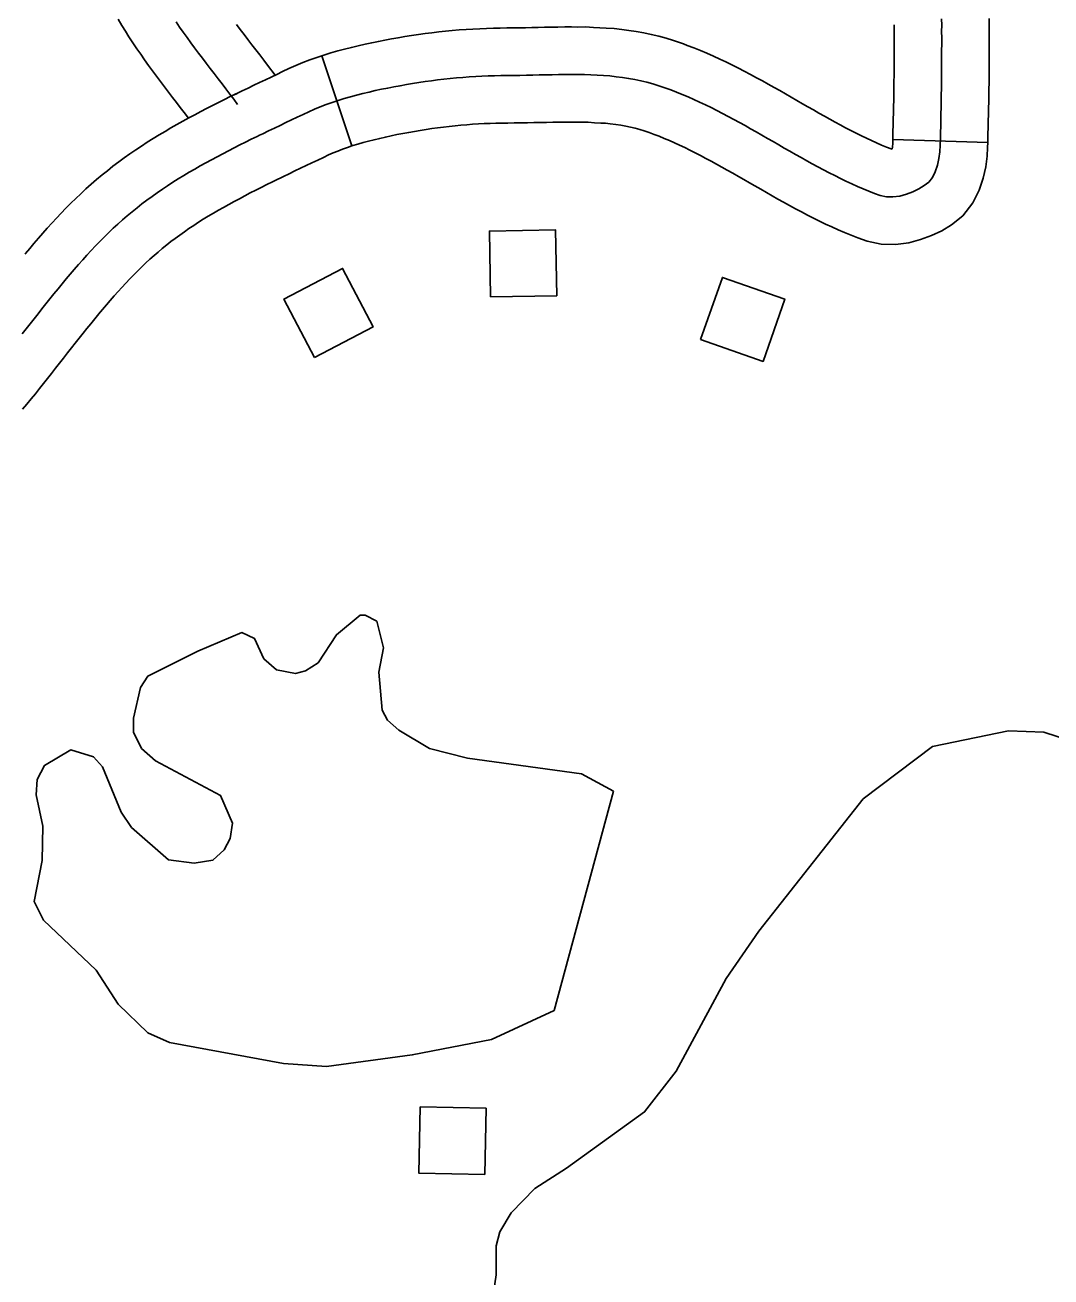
# Model space of a CAD drawing. Extents: x -19 to 366, y -4 to 359.
# Drawn here: x 138.6191 to 138.9258, y 196.2978 to 196.672 of the extents above; entities that cross this region are included whole.
import ezdxf

# ---------------------------------------------------------------- set-up
doc = ezdxf.new("R2010")
doc.units = 0
for name, color, linetype in [('21', 7, 'Continuous'), ('R_ROW', 7, 'Continuous'), ('R_Temp Easement', 7, 'Continuous'), ('Sheet Fence', 7, 'Continuous')]:
    doc.layers.add(name, color=color, linetype=linetype)

msp = doc.modelspace()

# ---------------------------------------------------------------- linework, layer by layer
at = {"layer": '21'}
for points in [[(138.75828, 196.59071), (138.75794, 196.61042), (138.77771, 196.61077), (138.77805, 196.59106)], [(138.70562, 196.57263), (138.6965, 196.5901), (138.71402, 196.59926), (138.72315, 196.58178)], [(138.82109, 196.57797), (138.82759, 196.59658), (138.84626, 196.59007), (138.83976, 196.57146)], [(138.75654, 196.32841), (138.73683, 196.32883), (138.73725, 196.3486), (138.75696, 196.34818)]]:
    msp.add_lwpolyline(points, close=True, dxfattribs=at)
at = {"layer": 'R_ROW'}
for p, q in [((138.81595, 196.66635), (138.81595, 196.66635)), ((138.71677, 196.63585), (138.70783, 196.66281)), ((138.87856, 196.63778), (138.90695, 196.63685))]:
    msp.add_line(p, q, dxfattribs=at)
for points in [[(138.66794, 196.64416), (138.66669, 196.64582), (138.66552, 196.64734), (138.66435, 196.64888), (138.66321, 196.65036), (138.66198, 196.65195), (138.66078, 196.65355), (138.65961, 196.65509), (138.6584, 196.6567), (138.65721, 196.65832), (138.65602, 196.65995), (138.65482, 196.66163), (138.65367, 196.66327), (138.65252, 196.66492), (138.65136, 196.66664), (138.65017, 196.66844), (138.64908, 196.67019), (138.64802, 196.67189), (138.64691, 196.67373)], [(138.68262, 196.64829), (138.68149, 196.64983), (138.68033, 196.65137), (138.67914, 196.6529), (138.67798, 196.65444), (138.6768, 196.65597), (138.67564, 196.6575), (138.67446, 196.65903), (138.67328, 196.66057), (138.67212, 196.6621), (138.67096, 196.66364), (138.6698, 196.66518), (138.66866, 196.66673), (138.66753, 196.66828), (138.66641, 196.66983), (138.66532, 196.67139), (138.66424, 196.67296)], [(138.6823, 196.67219), (138.68346, 196.67066), (138.68457, 196.66919), (138.68571, 196.66771), (138.68693, 196.66613), (138.68809, 196.6646), (138.68927, 196.66306), (138.69044, 196.66152), (138.69162, 196.65998), (138.69385, 196.65702), (138.6927, 196.65647), (138.69096, 196.65565), (138.68924, 196.65483), (138.68749, 196.65399), (138.68577, 196.65316), (138.68403, 196.65233), (138.68301, 196.65183), (138.68047, 196.6506), (138.67873, 196.64973), (138.67696, 196.64886), (138.67516, 196.64795), (138.67339, 196.64704), (138.67163, 196.64612), (138.66983, 196.64518), (138.66805, 196.64422), (138.66794, 196.64416)], [(138.70783, 196.66281), (138.70839, 196.663), (138.71048, 196.66365), (138.71257, 196.66425), (138.71465, 196.66481), (138.7167, 196.66532), (138.71874, 196.66581), (138.72076, 196.66626), (138.72275, 196.66669), (138.72474, 196.6671), (138.72671, 196.66748), (138.72868, 196.66785), (138.73065, 196.66821), (138.73266, 196.66855), (138.73468, 196.66887), (138.7367, 196.66917), (138.73871, 196.66945), (138.74073, 196.6697), (138.74278, 196.66994), (138.74481, 196.67016), (138.74685, 196.67036), (138.74892, 196.67053), (138.75096, 196.67068), (138.75299, 196.67081), (138.75505, 196.67092), (138.7571, 196.67101), (138.75914, 196.67107), (138.76119, 196.67111), (138.76317, 196.67113), (138.76505, 196.67114), (138.76685, 196.67117), (138.76871, 196.6712), (138.77061, 196.67124), (138.77251, 196.67128), (138.77445, 196.67133), (138.77644, 196.67136), (138.77842, 196.6714), (138.78046, 196.67142), (138.7825, 196.67142), (138.78441, 196.67141), (138.78668, 196.67142), (138.78904, 196.67129), (138.79095, 196.67119), (138.79285, 196.67108), (138.7952, 196.67095), (138.79755, 196.67066), (138.79963, 196.6704), (138.80184, 196.67007), (138.8041, 196.66967), (138.80634, 196.6692), (138.80855, 196.66867), (138.81083, 196.66805), (138.81302, 196.66737), (138.8151, 196.66666), (138.81595, 196.66635)], [(138.86456, 196.62534), (138.86627, 196.62455), (138.86795, 196.62379), (138.86965, 196.62305), (138.87136, 196.62235), (138.87308, 196.62168), (138.87481, 196.62104), (138.87664, 196.62067), (138.87859, 196.62064), (138.88061, 196.6209), (138.88261, 196.62142), (138.88456, 196.62214), (138.88638, 196.62302), (138.88798, 196.624), (138.88932, 196.62506), (138.89039, 196.62645), (138.89124, 196.62816), (138.8919, 196.63007), (138.89233, 196.63209), (138.8926, 196.63413), (138.89271, 196.63606), (138.89277, 196.63795), (138.89281, 196.63984), (138.89287, 196.64173), (138.89291, 196.64361), (138.89295, 196.6455), (138.89299, 196.64739), (138.89303, 196.64928), (138.89306, 196.65117), (138.89308, 196.65306), (138.89312, 196.65496), (138.89313, 196.65685), (138.89314, 196.65874), (138.89316, 196.66063), (138.89315, 196.66253), (138.89316, 196.66442), (138.89318, 196.66632), (138.89317, 196.66821), (138.89316, 196.67011), (138.89317, 196.672), (138.89316, 196.6739)], [(138.87856, 196.63778), (138.87857, 196.63833), (138.87861, 196.64021), (138.87867, 196.6421), (138.87871, 196.6439), (138.87875, 196.64579), (138.87879, 196.64768), (138.87882, 196.64957), (138.87886, 196.65137), (138.87887, 196.65326), (138.87891, 196.65515), (138.87893, 196.65696), (138.87894, 196.65885), (138.87895, 196.66065), (138.87894, 196.66255), (138.87896, 196.66453), (138.87897, 196.66633), (138.87896, 196.66814), (138.87895, 196.67012), (138.87897, 196.67202)], [(138.90695, 196.63686), (138.90697, 196.63758), (138.90701, 196.63946), (138.90707, 196.64135), (138.90711, 196.64333), (138.90715, 196.64522), (138.90719, 196.64711), (138.90723, 196.649), (138.90727, 196.65098), (138.90728, 196.65287), (138.90732, 196.65476), (138.90733, 196.65674), (138.90735, 196.65864), (138.90736, 196.66062), (138.90735, 196.66251), (138.90737, 196.66432), (138.90738, 196.6663), (138.90737, 196.66828), (138.90736, 196.67009), (138.90738, 196.67198), (138.90737, 196.67397)], [(138.81595, 196.66635), (138.8171, 196.66593), (138.8191, 196.66517), (138.82103, 196.66438), (138.82297, 196.66358), (138.82494, 196.66271), (138.8268, 196.66185), (138.82867, 196.66097), (138.83058, 196.66003), (138.83238, 196.65912), (138.83416, 196.65821), (138.83599, 196.65725), (138.8378, 196.65627), (138.83956, 196.65531), (138.84133, 196.65433), (138.84304, 196.65336), (138.84473, 196.65241), (138.84648, 196.65142), (138.84816, 196.65045), (138.84985, 196.64948), (138.85155, 196.6485), (138.85316, 196.64757), (138.85481, 196.64663), (138.85645, 196.6457), (138.85809, 196.64478), (138.85973, 196.64385), (138.86128, 196.64299), (138.86284, 196.64215), (138.86445, 196.6413), (138.86602, 196.64048), (138.86758, 196.63968), (138.86915, 196.63891), (138.87065, 196.63818), (138.8722, 196.63746), (138.8737, 196.63678), (138.87518, 196.63614), (138.87665, 196.63553), (138.87811, 196.63496), (138.87817, 196.63494), (138.87835, 196.63499), (138.87839, 196.63501), (138.87845, 196.63546), (138.87852, 196.63669), (138.87856, 196.63778)], [(138.6191, 196.60356), (138.61921, 196.6037), (138.62051, 196.60524), (138.62175, 196.60672), (138.62311, 196.6083), (138.62442, 196.60978), (138.62574, 196.61129), (138.62716, 196.61284), (138.6285, 196.61428), (138.6299, 196.61577), (138.63132, 196.61724), (138.63279, 196.61872), (138.63427, 196.62016), (138.63573, 196.62157), (138.63729, 196.62301), (138.63882, 196.62439), (138.64047, 196.62582), (138.64213, 196.62719), (138.6437, 196.62847), (138.64535, 196.62977), (138.64709, 196.63108), (138.64877, 196.6323), (138.65046, 196.6335), (138.6522, 196.6347), (138.65392, 196.63584), (138.65565, 196.63696), (138.65743, 196.63808), (138.65919, 196.63915), (138.66094, 196.64021), (138.66272, 196.64124), (138.66449, 196.64225), (138.66629, 196.64325), (138.66805, 196.64422), (138.66983, 196.64518), (138.67163, 196.64612), (138.67339, 196.64704), (138.67516, 196.64795), (138.67696, 196.64886), (138.67873, 196.64973), (138.68047, 196.6506), (138.6823, 196.65149), (138.68301, 196.65183), (138.68403, 196.65233), (138.68577, 196.65316), (138.68749, 196.65399), (138.68924, 196.65483), (138.69096, 196.65565), (138.6927, 196.65647), (138.69437, 196.65727), (138.6961, 196.6581), (138.69796, 196.65898), (138.70001, 196.6599), (138.70215, 196.66078), (138.70424, 196.66157), (138.70631, 196.66231), (138.70783, 196.66281)], [(138.68917, 196.63904), (138.6902, 196.63953), (138.69193, 196.64036), (138.69363, 196.64119), (138.69536, 196.64201), (138.69707, 196.64283), (138.69879, 196.64364), (138.7005, 196.64446), (138.7022, 196.64527), (138.70391, 196.64608), (138.70561, 196.64685), (138.70737, 196.64757), (138.70915, 196.64824), (138.71093, 196.64888), (138.71274, 196.64947), (138.71454, 196.65004), (138.71637, 196.65056), (138.71823, 196.65106), (138.72009, 196.65153), (138.72194, 196.65197), (138.7238, 196.65239), (138.72566, 196.65279), (138.72752, 196.65317), (138.72938, 196.65353), (138.73124, 196.65388), (138.7331, 196.65422), (138.73496, 196.65453), (138.73683, 196.65483), (138.73871, 196.65511), (138.74058, 196.65536), (138.74246, 196.6556), (138.74435, 196.65583), (138.74624, 196.65603), (138.74813, 196.65621), (138.75004, 196.65637), (138.75193, 196.65651), (138.75383, 196.65663), (138.75572, 196.65673), (138.75761, 196.65681), (138.7595, 196.65687), (138.7614, 196.65691), (138.76329, 196.65693), (138.76518, 196.65694), (138.76708, 196.65696), (138.769, 196.657), (138.77091, 196.65704), (138.77283, 196.65708), (138.77475, 196.65712), (138.77669, 196.65716), (138.77861, 196.65719), (138.78055, 196.65721), (138.78247, 196.65722), (138.78441, 196.6572), (138.78633, 196.65722), (138.78825, 196.65711), (138.79015, 196.657), (138.79204, 196.65689), (138.79394, 196.65679), (138.79582, 196.65656), (138.7977, 196.65633), (138.79955, 196.65605), (138.80141, 196.65572), (138.80322, 196.65534), (138.80504, 196.65491), (138.80685, 196.65441), (138.80862, 196.65386), (138.81039, 196.65326), (138.81214, 196.65262), (138.81389, 196.65196), (138.81561, 196.65125), (138.81736, 196.65052), (138.81909, 196.64976), (138.8208, 196.64897), (138.82253, 196.64816), (138.82423, 196.64732), (138.82592, 196.64647), (138.82763, 196.64559), (138.82933, 196.6447), (138.83102, 196.64379), (138.8327, 196.64287), (138.83439, 196.64194), (138.83605, 196.64099), (138.83774, 196.64004), (138.83943, 196.63909), (138.84109, 196.63813), (138.84278, 196.63716), (138.84444, 196.6362), (138.8461, 196.63524), (138.84779, 196.63429), (138.84945, 196.63333), (138.85114, 196.63239), (138.8528, 196.63146), (138.85446, 196.63053), (138.85615, 196.62962), (138.85783, 196.62873), (138.85952, 196.62785), (138.8612, 196.627), (138.86288, 196.62616), (138.86456, 196.62534)], [(138.80621, 196.63967), (138.80568, 196.63986), (138.80422, 196.64035), (138.80287, 196.64078), (138.80152, 196.64114), (138.8001, 196.64148), (138.79872, 196.64177), (138.79727, 196.64203), (138.79576, 196.64225), (138.79409, 196.64246), (138.79269, 196.64263), (138.79124, 196.64271), (138.78934, 196.64282), (138.78745, 196.64293), (138.78598, 196.64301), (138.78441, 196.643), (138.78244, 196.64301), (138.78064, 196.64301), (138.77879, 196.64299), (138.77694, 196.64296), (138.77504, 196.64292), (138.77315, 196.64288), (138.77122, 196.64284), (138.76928, 196.6428), (138.76731, 196.64276), (138.76532, 196.64273), (138.76341, 196.64272), (138.7616, 196.6427), (138.75986, 196.64267), (138.75812, 196.64262), (138.75639, 196.64255), (138.75466, 196.64245), (138.75291, 196.64234), (138.75116, 196.64221), (138.74942, 196.64206), (138.74767, 196.64189), (138.74593, 196.64171), (138.74419, 196.64151), (138.74245, 196.64128), (138.74072, 196.64104), (138.73898, 196.64079), (138.73727, 196.64052), (138.73555, 196.64022), (138.73381, 196.63991), (138.73205, 196.63958), (138.7303, 196.63924), (138.72857, 196.63889), (138.72685, 196.63852), (138.72515, 196.63813), (138.72347, 196.63773), (138.72181, 196.63732), (138.72018, 196.63688), (138.71861, 196.63642), (138.71708, 196.63595), (138.71677, 196.63585)], [(138.61824, 196.5797), (138.61943, 196.58121), (138.62062, 196.58271), (138.62178, 196.58421), (138.62297, 196.58572), (138.62415, 196.58722), (138.62534, 196.58871), (138.62653, 196.5902), (138.62774, 196.59168), (138.62895, 196.59316), (138.63014, 196.59463), (138.63137, 196.59609), (138.63258, 196.59753), (138.63382, 196.59897), (138.63508, 196.60039), (138.63632, 196.60181), (138.6376, 196.6032), (138.63888, 196.60459), (138.64017, 196.60596), (138.64148, 196.60731), (138.64279, 196.60864), (138.64415, 196.60995), (138.64548, 196.61124), (138.64687, 196.61251), (138.64825, 196.61376), (138.64966, 196.61499), (138.65111, 196.61619), (138.65257, 196.61737), (138.65403, 196.61852), (138.65553, 196.61966), (138.65706, 196.62077), (138.65859, 196.62185), (138.66015, 196.62292), (138.66173, 196.62397), (138.66331, 196.625), (138.66491, 196.62601), (138.66654, 196.627), (138.66817, 196.62798), (138.66982, 196.62894), (138.67147, 196.62988), (138.67315, 196.63082), (138.67483, 196.63174), (138.67651, 196.63264), (138.67821, 196.63353), (138.67991, 196.63442), (138.68161, 196.63529), (138.68332, 196.63616), (138.68504, 196.63701), (138.68675, 196.63786), (138.68847, 196.6387), (138.68917, 196.63904)], [(138.90695, 196.63685), (138.9069, 196.63544), (138.90676, 196.63279), (138.90634, 196.62966), (138.90561, 196.62626), (138.90438, 196.62267), (138.90249, 196.61887), (138.89951, 196.61502), (138.89614, 196.61233), (138.89317, 196.61052), (138.89011, 196.60905), (138.88687, 196.60785), (138.88334, 196.60694), (138.87941, 196.60642), (138.87509, 196.60648), (138.8709, 196.60735), (138.86805, 196.60839), (138.86607, 196.60917), (138.86413, 196.60997), (138.8622, 196.6108), (138.86034, 196.61164), (138.85848, 196.6125), (138.85662, 196.61341), (138.85481, 196.61431), (138.85301, 196.61522), (138.85121, 196.61616), (138.84945, 196.6171), (138.84764, 196.61807), (138.84587, 196.61906), (138.84419, 196.62), (138.84245, 196.62097), (138.84077, 196.62194), (138.83905, 196.62291), (138.83733, 196.62391), (138.8357, 196.62485), (138.83402, 196.62581), (138.83237, 196.62676), (138.83075, 196.62768), (138.82906, 196.62863), (138.82745, 196.62954), (138.82585, 196.63043), (138.82424, 196.63131), (138.82268, 196.63215), (138.82109, 196.63298), (138.81946, 196.63382), (138.81789, 196.63462), (138.81639, 196.63535), (138.8148, 196.63609), (138.81325, 196.63682), (138.81176, 196.63747), (138.81019, 196.63812), (138.80868, 196.63874), (138.80717, 196.63932), (138.80621, 196.63967)], [(138.64107, 196.58555), (138.64224, 196.58694), (138.64341, 196.58834), (138.64453, 196.58964), (138.64574, 196.59101), (138.64689, 196.59232), (138.64804, 196.59357), (138.64927, 196.59489), (138.65044, 196.59615), (138.65164, 196.59737), (138.65279, 196.59855), (138.65402, 196.59974), (138.65523, 196.60091), (138.65644, 196.60202), (138.65768, 196.60314), (138.65885, 196.60416), (138.6601, 196.60519), (138.66144, 196.60628), (138.6627, 196.60727), (138.66397, 196.60823), (138.66535, 196.60923), (138.66673, 196.61021), (138.66809, 196.61114), (138.66953, 196.6121), (138.67097, 196.61304), (138.67239, 196.61393), (138.67389, 196.61484), (138.67539, 196.61575), (138.67691, 196.61663), (138.67846, 196.61751), (138.68001, 196.61838), (138.68161, 196.61925), (138.68318, 196.6201), (138.68479, 196.62094), (138.68643, 196.6218), (138.68807, 196.62264), (138.68968, 196.62345), (138.69136, 196.62429), (138.69303, 196.62512), (138.69465, 196.62591), (138.69534, 196.62624), (138.69637, 196.62674), (138.69809, 196.62756), (138.69978, 196.62838), (138.70149, 196.62919), (138.70317, 196.63), (138.70489, 196.63081), (138.70663, 196.63165), (138.70831, 196.63245), (138.70985, 196.63318), (138.71121, 196.63379), (138.71258, 196.63435), (138.71405, 196.63491), (138.71555, 196.63544), (138.71677, 196.63585)], [(138.61836, 196.55717), (138.61962, 196.55867), (138.6209, 196.56022), (138.62217, 196.56178), (138.62342, 196.56335), (138.62462, 196.56486), (138.62582, 196.56637), (138.62702, 196.56788), (138.62821, 196.5694), (138.6294, 196.57091), (138.63058, 196.57241), (138.63181, 196.57397), (138.63297, 196.57547), (138.63411, 196.57691), (138.63528, 196.57839), (138.63646, 196.57986), (138.63759, 196.58128), (138.63873, 196.58269), (138.63996, 196.58419), (138.64115, 196.58566)]]:
    msp.add_lwpolyline(points, dxfattribs=at)
at = {"layer": 'R_Temp Easement'}
for points in [[(138.79506, 196.44298), (138.78552, 196.44813), (138.75143, 196.45286), (138.74005, 196.4557), (138.73088, 196.46124), (138.72743, 196.46421), (138.72586, 196.46722), (138.72491, 196.47859), (138.72629, 196.48582), (138.72427, 196.49376), (138.72083, 196.4956), (138.71932, 196.49557), (138.71224, 196.48976), (138.70672, 196.48132), (138.70299, 196.47898), (138.69998, 196.47817), (138.69429, 196.47921), (138.69045, 196.48256), (138.6877, 196.48858), (138.68389, 196.49041), (138.67077, 196.48488), (138.65578, 196.47741), (138.65358, 196.47396), (138.65147, 196.46482), (138.65154, 196.46064), (138.65389, 196.45575), (138.65812, 196.45203), (138.67757, 196.44173), (138.68111, 196.43345), (138.68044, 196.42888), (138.67861, 196.42544), (138.67526, 196.42234), (138.66961, 196.42149), (138.66203, 196.4225), (138.65091, 196.43217), (138.6478, 196.43667), (138.64228, 196.45024), (138.63958, 196.45323), (138.63274, 196.45539), (138.62489, 196.4507), (138.62269, 196.44649), (138.6224, 196.44193), (138.62445, 196.43248), (138.62425, 196.42223), (138.62182, 196.41005), (138.62456, 196.4044), (138.64032, 196.38949), (138.64692, 196.37936), (138.65576, 196.37078), (138.66224, 196.36786), (138.69635, 196.36161), (138.70921, 196.36069), (138.73485, 196.36416), (138.75857, 196.36874), (138.77731, 196.37741)], [(138.93166, 196.45802), (138.92371, 196.46065), (138.91312, 196.46098), (138.89045, 196.45633), (138.86972, 196.44069), (138.83852, 196.40112), (138.82875, 196.38704), (138.81375, 196.35929), (138.80435, 196.34711), (138.78099, 196.33033), (138.77156, 196.32422), (138.76441, 196.31698), (138.76103, 196.31128), (138.75992, 196.3071), (138.75996, 196.29838), (138.75482, 196.26384)], [(138.77731, 196.37741), (138.79506, 196.44298)]]:
    msp.add_lwpolyline(points, dxfattribs=at)
at = {"layer": 'Sheet Fence'}
for points in [[(146.77834, 1.69699), (146.57878, 10.31313), (146.37852, 18.92942), (146.17757, 27.54584), (145.97591, 36.16241), (145.77356, 44.77911), (145.57052, 53.39596), (145.36679, 62.01295), (145.16236, 70.63008), (144.95724, 79.24735), (144.75142, 87.86477), (144.54492, 96.48232), (144.33773, 105.10002), (144.12986, 113.71787), (143.92129, 122.33585), (143.71204, 130.95398), (143.5021, 139.57225), (143.29148, 148.19067), (143.08018, 156.80923), (142.8682, 165.42794), (142.65553, 174.04679), (142.44218, 182.66579), (142.22816, 191.28493), (142.01345, 199.90421), (141.79807, 208.52365), (141.58202, 217.14322), (141.36528, 225.76295), (141.14788, 234.38282), (140.9298, 243.00284), (140.71105, 251.623), (140.49162, 260.24332), (140.27153, 268.86377), (140.05077, 277.48438), (139.82934, 286.10514), (139.60724, 294.72604), (139.38447, 303.34709), (139.16105, 311.96829), (138.93695, 320.58964), (138.7122, 329.21114), (138.48678, 337.83278), (138.2607, 346.45458)], [(139.44064, 1.53154), (139.25106, 10.14733), (139.06082, 18.76327), (138.86992, 27.37935), (138.67836, 35.99557), (138.48613, 44.61194), (138.29325, 53.22845), (138.09971, 61.84511), (137.9055, 70.46191), (137.71065, 79.07885), (137.51513, 87.69595), (137.31896, 96.31318), (137.12214, 104.93057), (136.92466, 113.54809), (136.72653, 122.16577), (136.52775, 130.78359), (136.32832, 139.40156), (136.12824, 148.01968), (135.9275, 156.63794), (135.72612, 165.25636), (135.5241, 173.87492), (135.32143, 182.49362), (135.11811, 191.11248), (134.91415, 199.73149), (134.70954, 208.35064), (134.50429, 216.96995), (134.2984, 225.5894), (134.09187, 234.209), (133.8847, 242.82876), (133.6769, 251.44866), (133.46845, 260.06872), (133.25937, 268.68892), (133.04965, 277.30928), (132.8393, 285.92978), (132.62831, 294.55044), (132.41669, 303.17125), (132.20444, 311.79221), (131.99156, 320.41333), (131.77805, 329.0346), (131.56391, 337.65601), (131.34914, 346.27759)], [(0, 189.51617), (7.11214, 189.52059), (14.22427, 189.53386), (21.33637, 189.55597), (28.44845, 189.58693), (35.56048, 189.62672), (42.67245, 189.67537), (49.78436, 189.73285), (56.89619, 189.79918), (64.00793, 189.87436), (71.11958, 189.95838), (78.23111, 190.05124), (85.34253, 190.15294), (92.45381, 190.26349), (99.56495, 190.38288), (106.67593, 190.51112), (113.78675, 190.6482), (120.89739, 190.79412), (128.00785, 190.94888), (135.11811, 191.11248), (142.22816, 191.28493), (149.33799, 191.46621), (156.44759, 191.65634), (163.55694, 191.85531), (170.66605, 192.06312), (177.77489, 192.27977), (184.88345, 192.50526), (191.99173, 192.73959), (199.09971, 192.98276), (206.20739, 193.23477), (213.31474, 193.49561), (220.42177, 193.7653), (227.52845, 194.04382), (234.63479, 194.33118), (241.74076, 194.62738), (248.84635, 194.93241), (255.95157, 195.24628), (263.05638, 195.56898), (270.16079, 195.90052), (277.26478, 196.24089), (284.36834, 196.5901), (291.47147, 196.94814), (298.57414, 197.31501), (305.67635, 197.69072), (312.77809, 198.07525), (319.87934, 198.46862), (326.9801, 198.87082), (334.08035, 199.28185), (341.18009, 199.7017)]]:
    msp.add_spline(points, degree=3, dxfattribs=at)

doc.saveas('drawing.dxf')
